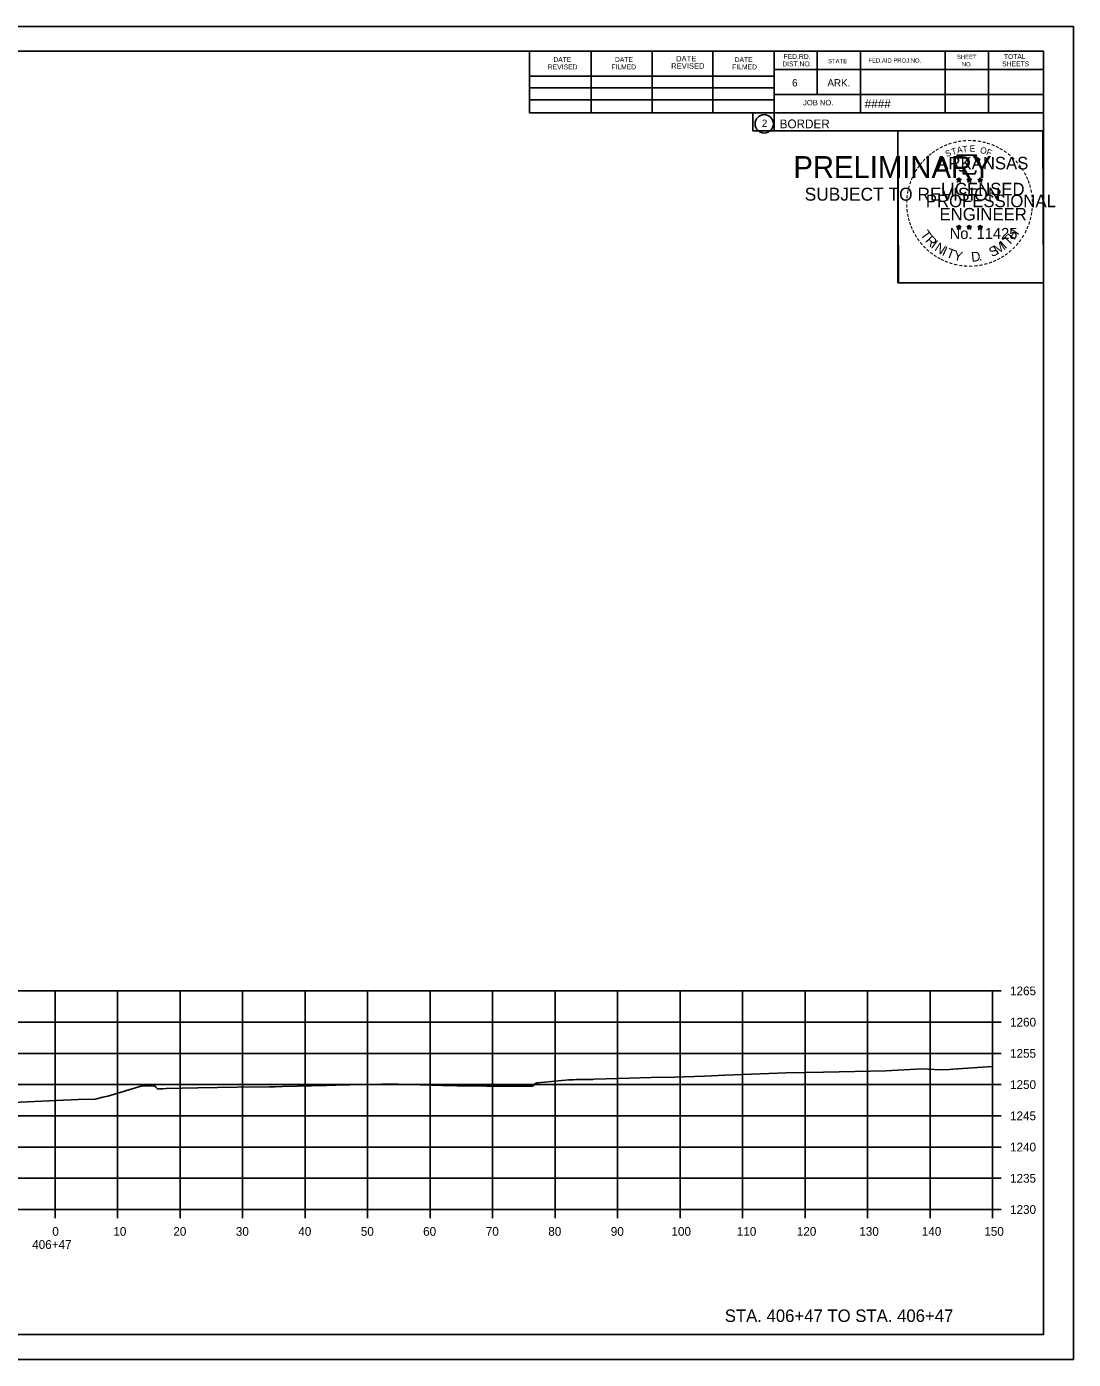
# Model space of a CAD drawing. Extents: x -70 to 701944, y -4 to 666871.
# Drawn here: x 681401.5 to 681569, y 652065.2 to 652278.6 of the extents above; entities that cross this region are included whole.
import ezdxf

# ---------------------------------------------------------------- set-up
doc = ezdxf.new("R2010")
doc.units = 0
for name, color, linetype in [('R_Axis', 7, 'Continuous'), ('R_Axis Annot', 7, 'Continuous'), ('R_Border', 7, 'Continuous'), ('R_Border PE', 7, 'Continuous'), ('R_Border Prem', 7, 'Continuous'), ('R_Draft', 7, 'Continuous'), ('R_Exist Surface', 7, 'Continuous'), ('R_Grid', 7, 'Continuous'), ('R_No Plot', 7, 'Continuous')]:
    doc.layers.add(name, color=color, linetype=linetype)

msp = doc.modelspace()

# ---------------------------------------------------------------- linework, layer by layer
at = {"layer": 'R_Axis'}
for p, q in [((681556.09, 652089.2), (681556.09, 652124.2)), ((681557.49, 652124.2), (681556.09, 652124.2)), ((681557.49, 652119.2), (681556.09, 652119.2)), ((681557.49, 652114.2), (681556.09, 652114.2)), ((681557.49, 652109.2), (681556.09, 652109.2)), ((681557.49, 652104.2), (681556.09, 652104.2)), ((681557.49, 652099.2), (681556.09, 652099.2)), ((681557.49, 652094.2), (681556.09, 652094.2)), ((681256.09, 652089.2), (681556.09, 652089.2)), ((681406.09, 652087.8), (681406.09, 652089.2)), ((681416.09, 652087.8), (681416.09, 652089.2)), ((681426.09, 652087.8), (681426.09, 652089.2)), ((681436.09, 652087.8), (681436.09, 652089.2)), ((681446.09, 652087.8), (681446.09, 652089.2)), ((681456.09, 652087.8), (681456.09, 652089.2)), ((681466.09, 652087.8), (681466.09, 652089.2)), ((681476.09, 652087.8), (681476.09, 652089.2)), ((681486.09, 652087.8), (681486.09, 652089.2)), ((681496.09, 652087.8), (681496.09, 652089.2)), ((681506.09, 652087.8), (681506.09, 652089.2)), ((681516.09, 652087.8), (681516.09, 652089.2)), ((681526.09, 652087.8), (681526.09, 652089.2)), ((681536.09, 652087.8), (681536.09, 652089.2)), ((681546.09, 652087.8), (681546.09, 652089.2)), ((681556.09, 652087.8), (681556.09, 652089.2)), ((681557.49, 652089.2), (681556.09, 652089.2))]:
    msp.add_line(p, q, dxfattribs=at)
at = {"layer": 'R_Border'}
for p, q in [((681248.09, 652274.66), (681564.27, 652274.66)), ((681482.01, 652264.78), (681482.01, 652274.66)), ((681491.87, 652264.78), (681491.87, 652274.46)), ((681501.63, 652264.78), (681501.63, 652274.46)), ((681511.31, 652264.78), (681511.31, 652274.46)), ((681521.17, 652274.66), (681521.17, 652261.86)), ((681528.01, 652274.66), (681528.01, 652267.72)), ((681534.95, 652274.66), (681534.95, 652264.78)), ((681548.53, 652274.66), (681548.53, 652264.78)), ((681555.47, 652274.66), (681555.47, 652264.78)), ((681564.27, 652069.2), (681564.27, 652274.66)), ((681564.27, 652271.72), (681521.17, 652271.72)), ((681564.27, 652271.74), (681564.27, 652271.74)), ((681482.01, 652270.64), (681521.17, 652270.64)), ((681482.01, 652268.78), (681521.17, 652268.78)), ((681564.27, 652267.72), (681521.17, 652267.72)), ((681524.13, 652267.72), (681564.27, 652267.72)), ((681482.01, 652264.78), (681482.01, 652266.84)), ((681482.01, 652266.84), (681521.17, 652266.84)), ((681564.27, 652264.78), (681482.01, 652264.78)), ((681521.17, 652261.86), (681564.27, 652261.86)), ((681564.27, 652069.2), (681248.09, 652069.2))]:
    msp.add_line(p, q, dxfattribs=at)
msp.add_circle((681519.55, 652263), 1.47, dxfattribs=at)
at = {"layer": 'R_Border PE'}
for p, q in [((681550.35, 652254.12), (681550.7, 652254.01)), ((681550.35, 652254.12), (681550.6, 652254.07)), ((681550.35, 652254.12), (681550.59, 652254)), ((681550.7, 652254.37), (681550.66, 652254.12)), ((681550.7, 652254.01), (681550.7, 652254.37)), ((681550.7, 652254.37), (681550.75, 652254.12)), ((681551.05, 652254.12), (681550.7, 652254.01)), ((681551.05, 652254.12), (681550.76, 652254.07)), ((681551.05, 652254.12), (681550.84, 652254.02)), ((681552.02, 652254.12), (681552.37, 652254.01)), ((681552.02, 652254.12), (681552.27, 652254.07)), ((681552.02, 652254.12), (681552.26, 652254)), ((681552.37, 652254.37), (681552.33, 652254.12)), ((681552.37, 652254.01), (681552.37, 652254.37)), ((681552.37, 652254.37), (681552.42, 652254.12)), ((681552.72, 652254.12), (681552.37, 652254.01)), ((681552.72, 652254.12), (681552.43, 652254.07)), ((681552.72, 652254.12), (681552.51, 652254.02)), ((681554.13, 652254.36), (681554.09, 652254.11)), ((681554.13, 652254), (681554.13, 652254.36)), ((681554.13, 652254.36), (681554.18, 652254.11)), ((681550.48, 652253.71), (681550.7, 652254.01)), ((681550.48, 652253.71), (681550.61, 652253.95)), ((681550.48, 652253.71), (681550.7, 652253.93)), ((681550.91, 652253.71), (681550.7, 652254.01)), ((681550.91, 652253.71), (681550.7, 652253.92)), ((681550.91, 652253.71), (681550.78, 652254)), ((681552.15, 652253.71), (681552.37, 652254.01)), ((681552.15, 652253.71), (681552.28, 652253.95)), ((681552.15, 652253.71), (681552.37, 652253.93)), ((681552.58, 652253.71), (681552.37, 652254.01)), ((681552.58, 652253.71), (681552.37, 652253.92)), ((681552.58, 652253.71), (681552.45, 652254)), ((681553.79, 652254.11), (681554.13, 652254)), ((681553.79, 652254.11), (681554.04, 652254.06)), ((681553.79, 652254.11), (681554.02, 652253.98)), ((681553.92, 652253.7), (681554.13, 652254)), ((681553.92, 652253.7), (681554.04, 652253.94)), ((681553.92, 652253.7), (681554.13, 652253.92)), ((681554.48, 652254.11), (681554.13, 652254)), ((681554.35, 652253.7), (681554.13, 652254)), ((681554.35, 652253.7), (681554.13, 652253.91)), ((681554.48, 652254.11), (681554.2, 652254.06)), ((681554.35, 652253.7), (681554.21, 652253.99)), ((681554.48, 652254.11), (681554.28, 652254)), ((681550.35, 652246.55), (681550.7, 652246.43)), ((681550.35, 652246.55), (681550.6, 652246.5)), ((681550.35, 652246.55), (681550.58, 652246.42)), ((681550.48, 652246.14), (681550.7, 652246.43)), ((681550.48, 652246.14), (681550.61, 652246.38)), ((681550.48, 652246.14), (681550.69, 652246.35)), ((681550.7, 652246.8), (681550.66, 652246.55)), ((681550.91, 652246.14), (681550.69, 652246.35)), ((681550.7, 652246.43), (681550.7, 652246.8)), ((681550.7, 652246.8), (681550.75, 652246.55)), ((681551.04, 652246.55), (681550.7, 652246.43)), ((681550.91, 652246.14), (681550.7, 652246.43)), ((681551.04, 652246.55), (681550.76, 652246.5)), ((681550.91, 652246.14), (681550.77, 652246.43)), ((681551.04, 652246.55), (681550.84, 652246.44)), ((681552.02, 652246.55), (681552.37, 652246.43)), ((681552.02, 652246.55), (681552.27, 652246.5)), ((681552.02, 652246.55), (681552.25, 652246.42)), ((681552.15, 652246.14), (681552.37, 652246.43)), ((681552.15, 652246.14), (681552.28, 652246.38)), ((681552.15, 652246.14), (681552.36, 652246.35)), ((681552.37, 652246.8), (681552.32, 652246.55)), ((681552.58, 652246.14), (681552.36, 652246.35)), ((681552.37, 652246.43), (681552.37, 652246.8)), ((681552.37, 652246.8), (681552.41, 652246.55)), ((681552.71, 652246.55), (681552.37, 652246.43)), ((681552.58, 652246.14), (681552.37, 652246.43)), ((681552.71, 652246.55), (681552.43, 652246.5)), ((681552.58, 652246.14), (681552.44, 652246.43)), ((681552.71, 652246.55), (681552.51, 652246.44)), ((681553.78, 652246.54), (681554.13, 652246.42)), ((681553.78, 652246.54), (681554.04, 652246.49)), ((681553.78, 652246.54), (681554.02, 652246.41)), ((681553.92, 652246.13), (681554.13, 652246.42)), ((681553.92, 652246.13), (681554.04, 652246.37)), ((681553.92, 652246.13), (681554.13, 652246.34)), ((681554.13, 652246.79), (681554.09, 652246.54)), ((681554.13, 652246.42), (681554.13, 652246.79)), ((681554.13, 652246.79), (681554.18, 652246.54)), ((681554.48, 652246.54), (681554.13, 652246.42)), ((681554.35, 652246.13), (681554.13, 652246.42)), ((681554.35, 652246.13), (681554.13, 652246.34)), ((681554.48, 652246.54), (681554.19, 652246.49)), ((681554.35, 652246.13), (681554.21, 652246.42)), ((681554.48, 652246.54), (681554.28, 652246.43))]:
    msp.add_line(p, q, dxfattribs=at)
for points in [[(681550.39, 652258), (681550.66, 652257.17)], [(681553.9, 652257.07), (681554.05, 652257.36), (681553.36, 652257.33), (681553.51, 652258), (681550.39, 652258)], [(681550.7, 652254.37), (681550.91, 652253.71), (681550.35, 652254.12), (681551.05, 652254.12), (681550.48, 652253.71), (681550.7, 652254.37)], [(681550.88, 652255.57), (681550.88, 652255.49), (681551.45, 652255.47), (681551.39, 652254.99), (681553.26, 652254.99), (681553.46, 652255.53)], [(681552.37, 652254.37), (681552.58, 652253.71), (681552.02, 652254.12), (681552.72, 652254.12), (681552.15, 652253.71), (681552.37, 652254.37)], [(681554.13, 652254.36), (681554.35, 652253.7), (681553.79, 652254.11), (681554.48, 652254.11), (681553.92, 652253.7), (681554.13, 652254.36)], [(681550.7, 652246.8), (681550.91, 652246.14), (681550.35, 652246.55), (681551.04, 652246.55), (681550.48, 652246.14), (681550.7, 652246.8)], [(681552.37, 652246.8), (681552.58, 652246.14), (681552.02, 652246.55), (681552.71, 652246.55), (681552.15, 652246.14), (681552.37, 652246.8)], [(681554.13, 652246.79), (681554.35, 652246.13), (681553.78, 652246.54), (681554.48, 652246.54), (681553.92, 652246.13), (681554.13, 652246.79)]]:
    msp.add_lwpolyline(points, dxfattribs=at)
for centre, radius in [((681550.7, 652254.01), 0.172), ((681550.7, 652254.01), 0.145), ((681550.7, 652254.01), 0.116), ((681552.37, 652254.01), 0.172), ((681552.37, 652254.01), 0.145), ((681552.37, 652254.01), 0.116), ((681554.13, 652253.99), 0.172), ((681554.13, 652253.99), 0.145), ((681550.7, 652254.01), 0.0991), ((681550.7, 652254.01), 0.0747), ((681550.7, 652254.01), 0.0495), ((681550.7, 652254.01), 0.0296), ((681552.37, 652254.01), 0.0991), ((681552.37, 652254.01), 0.0747), ((681552.37, 652254.01), 0.0495), ((681552.37, 652254.01), 0.0296), ((681554.13, 652253.99), 0.116), ((681554.13, 652253.99), 0.0991), ((681554.13, 652253.99), 0.0747), ((681554.13, 652253.99), 0.0495), ((681554.13, 652253.99), 0.0296), ((681550.7, 652246.43), 0.172), ((681550.7, 652246.43), 0.145), ((681550.7, 652246.43), 0.116), ((681550.7, 652246.43), 0.0991), ((681550.7, 652246.43), 0.0747), ((681550.7, 652246.43), 0.0495), ((681550.7, 652246.43), 0.0296), ((681552.36, 652246.43), 0.172), ((681552.36, 652246.43), 0.145), ((681552.36, 652246.43), 0.116), ((681552.36, 652246.43), 0.0991), ((681552.36, 652246.43), 0.0747), ((681552.36, 652246.43), 0.0495), ((681552.36, 652246.43), 0.0296), ((681554.13, 652246.42), 0.172), ((681554.13, 652246.42), 0.145), ((681554.13, 652246.42), 0.116), ((681554.13, 652246.42), 0.0991), ((681554.13, 652246.42), 0.0747), ((681554.13, 652246.42), 0.0495), ((681554.13, 652246.42), 0.0296)]:
    msp.add_circle(centre, radius, dxfattribs=at)
at = {"layer": 'R_Exist Surface'}
msp.add_lwpolyline([(681399.33, 652106.35), (681409.79, 652106.79), (681412.49, 652106.88), (681413.74, 652107.17), (681414.53, 652107.35), (681420, 652109.01), (681421.69, 652108.99), (681421.82, 652108.99), (681422.02, 652108.98), (681422.19, 652108.78), (681422.45, 652108.5), (681423.01, 652108.5), (681423.34, 652108.51), (681423.83, 652108.57), (681428.9, 652108.67), (681435.19, 652108.79), (681440.46, 652108.86), (681441.32, 652108.87), (681442.45, 652108.9), (681449.43, 652109.08), (681452.62, 652109.17), (681453.25, 652109.18), (681455, 652109.21), (681458.32, 652109.28), (681459.16, 652109.29), (681461.03, 652109.25), (681468.07, 652109.07), (681470.44, 652109), (681475.11, 652108.96), (681481.61, 652108.95), (681482.39, 652108.95), (681482.52, 652108.95), (681482.84, 652109.3), (681482.88, 652109.36), (681483.21, 652109.47), (681483.25, 652109.47), (681486.63, 652109.79), (681488.29, 652109.94), (681488.99, 652109.97), (681489.54, 652110), (681490.14, 652110.01), (681491.15, 652110.01), (681492.13, 652110.03), (681492.35, 652110.08), (681496.19, 652110.2), (681501.47, 652110.32), (681505.22, 652110.41), (681510, 652110.55), (681513.3, 652110.71), (681523.05, 652111.09), (681529.04, 652111.21), (681538.99, 652111.41), (681544.81, 652111.7), (681547.73, 652111.58), (681549.21, 652111.63), (681549.72, 652111.65), (681556.09, 652112.08)], dxfattribs=at)
at = {"layer": 'R_Grid'}
for p, q in [((681256.09, 652124.2), (681556.09, 652124.2)), ((681406.09, 652089.2), (681406.09, 652124.2)), ((681416.09, 652089.2), (681416.09, 652124.2)), ((681426.09, 652089.2), (681426.09, 652124.2)), ((681436.09, 652089.2), (681436.09, 652124.2)), ((681446.09, 652089.2), (681446.09, 652124.2)), ((681456.09, 652089.2), (681456.09, 652124.2)), ((681466.09, 652089.2), (681466.09, 652124.2)), ((681476.09, 652089.2), (681476.09, 652124.2)), ((681486.09, 652089.2), (681486.09, 652124.2)), ((681496.09, 652089.2), (681496.09, 652124.2)), ((681506.09, 652089.2), (681506.09, 652124.2)), ((681516.09, 652089.2), (681516.09, 652124.2)), ((681526.09, 652089.2), (681526.09, 652124.2)), ((681536.09, 652089.2), (681536.09, 652124.2)), ((681546.09, 652089.2), (681546.09, 652124.2)), ((681556.09, 652089.2), (681556.09, 652124.2)), ((681256.09, 652119.2), (681556.09, 652119.2)), ((681256.09, 652114.2), (681556.09, 652114.2)), ((681256.09, 652109.2), (681556.09, 652109.2)), ((681256.09, 652104.2), (681556.09, 652104.2)), ((681256.09, 652099.2), (681556.09, 652099.2)), ((681256.09, 652094.2), (681556.09, 652094.2)), ((681256.09, 652089.2), (681556.09, 652089.2))]:
    msp.add_line(p, q, dxfattribs=at)
at = {"layer": 'R_No Plot'}
for p, q in [((681235.69, 652278.56), (681569.02, 652278.56)), ((681540.3, 652239.41), (681540.3, 652239.41)), ((681235.69, 652065.22), (681569.02, 652065.22))]:
    msp.add_line(p, q, dxfattribs=at)
for points in [[(681235.68, 652278.56), (681569.02, 652278.56), (681569.02, 652065.22), (681235.68, 652065.22)], [(681482.01, 652274.66), (681482.01, 652264.78), (681517.74, 652264.78), (681517.74, 652261.86), (681540.94, 652261.86), (681540.94, 652237.53), (681564.27, 652237.53), (681564.27, 652069.2), (681248.09, 652069.2), (681248.09, 652274.66)], [(681540.94, 652261.86), (681564.15, 652261.86), (681564.27, 652237.53), (681541.06, 652237.53)]]:
    msp.add_lwpolyline(points, close=True, dxfattribs=at)

# ---------------------------------------------------------------- texts
at = {"layer": 'R_Axis Annot'}
for s, p in [('1265', (681558.89, 652123.5)), ('1260', (681558.89, 652118.5)), ('1255', (681558.89, 652113.5)), ('1250', (681558.89, 652108.5)), ('1245', (681558.89, 652103.5)), ('1240', (681558.89, 652098.5)), ('1235', (681558.89, 652093.5)), ('1230', (681558.89, 652088.5)), ('0', (681405.63, 652085)), ('10', (681415.4, 652085)), ('20', (681425, 652085)), ('30', (681435, 652085)), ('40', (681445, 652085)), ('50', (681455, 652085)), ('60', (681464.97, 652085)), ('70', (681475, 652085)), ('80', (681485, 652085)), ('90', (681495, 652085)), ('100', (681504.71, 652085)), ('110', (681515.17, 652085)), ('120', (681524.77, 652085)), ('130', (681534.77, 652085)), ('140', (681544.77, 652085)), ('150', (681554.77, 652085)), ('406+47', (681402.41, 652082.9))]:
    msp.add_text(s, height=1.4, dxfattribs=at).set_placement(p)
at = {"layer": 'R_Border'}
for s, height, p in [('DATE', 0.782, (681485.81, 652272.9)), ('DATE', 0.782, (681495.67, 652272.9)), ('DATE', 0.879, (681505.45, 652273)), ('DATE', 0.782, (681514.83, 652272.9)), ('FED.RD.', 0.782, (681522.65, 652273.38)), ('STATE', 0.684, (681529.77, 652272.7)), ('FED.AID PROJ.NO.', 0.684, (681536.23, 652272.8)), ('SHEET', 0.684, (681550.39, 652273.38)), ('TOTAL', 0.782, (681557.91, 652273.38)), ('REVISED', 0.782, (681484.93, 652271.72)), ('FILMED', 0.782, (681495.09, 652271.72)), ('REVISED', 0.879, (681504.67, 652271.82)), ('FILMED', 0.782, (681514.43, 652271.72)), ('DIST.NO.', 0.782, (681522.45, 652272.2)), ('NO.', 0.684, (681551.17, 652272.2)), ('SHEETS', 0.782, (681557.63, 652272.2)), ('6', 1.17, (681524.01, 652268.98)), ('ARK.', 1.172, (681529.67, 652268.98)), ('####', 1.4, (681535.64, 652265.52)), ('JOB NO.', 0.879, (681525.77, 652265.96)), ('2', 1.17, (681519.17, 652262.51)), ('BORDER', 1.4, (681522.03, 652262.29))]:
    msp.add_text(s, height=height, rotation=360, dxfattribs=at).set_placement(p)
at = {"layer": 'R_Border PE'}
for s, height, rotation, p in [('-', 1.6, 36.2317, (681546.7, 652257.77)), ('-', 1.6, 34.0636, (681547.28, 652258.17)), ('-', 1.6, 28.7918, (681547.87, 652258.54)), ('-', 1.6, 24.3072, (681548.51, 652258.85)), ('S', 1, 21.594, (681548.75, 652257.67)), ('-', 1.6, 19.1761, (681549.14, 652259.12)), ('T', 1, 16.4036, (681549.66, 652258.01)), ('-', 1.6, 13.6301, (681549.89, 652259.36)), ('A', 1, 11.2132, (681550.49, 652258.26)), ('-', 1.6, 10.2193, (681550.57, 652259.53)), ('T', 1, 6.0228, (681551.34, 652258.42)), ('-', 1.6, 5.8968, (681551.3, 652259.64)), ('-', 1.6, 0.1862, (681552.07, 652259.71)), ('E', 1, 0.8323, (681552.44, 652258.53)), ('-', 1.6, 357.743, (681552.79, 652259.7)), ('-', 1.6, 352.1617, (681553.54, 652259.64)), ('O', 1, 350.4515, (681554.05, 652258.32)), ('-', 1.6, 347.2049, (681554.26, 652259.53)), ('F', 1, 340.0707, (681555, 652258.09)), ('-', 1.6, 342.3362, (681554.89, 652259.37)), ('-', 1.6, 337.8551, (681555.63, 652259.15)), ('-', 1.6, 334.1211, (681556.26, 652258.88)), ('-', 1.6, 329.6409, (681556.84, 652258.59)), ('-', 1.6, 325.8627, (681557.48, 652258.23)), ('-', 1.6, 54.2325, (681544.53, 652255.45)), ('-', 1.6, 50.6142, (681544.94, 652256.01)), ('-', 1.6, 48.423, (681545.34, 652256.5)), ('-', 1.6, 42.9622, (681545.79, 652256.98)), ('-', 1.6, 38.9507, (681546.22, 652257.39)), ('ARKANSAS', 2, 360, (681547.25, 652255.71)), ('-', 1.6, 320.5297, (681558.09, 652257.81)), ('-', 1.6, 315.5786, (681558.69, 652257.32)), ('-', 1.6, 309.8797, (681559.26, 652256.77)), ('-', 1.6, 306.6522, (681559.78, 652256.17)), ('-', 1.6, 67.7743, (681543.63, 652253.69)), ('-', 1.6, 62.8713, (681543.89, 652254.31)), ('-', 1.6, 58.0706, (681544.2, 652254.92)), ('-', 1.4, 303.6753, (681560.27, 652255.6)), ('-', 1.6, 299.6684, (681560.59, 652254.99)), ('-', 1.6, 294.6628, (681560.91, 652254.38)), ('-', 1.6, 81.2013, (681543.08, 652251.64)), ('-', 1.6, 75.461, (681543.21, 652252.35)), ('-', 1.6, 72.3945, (681543.41, 652253.06)), ('LICENSED', 2, 360, (681547.84, 652251.56)), ('DWB', 0.01, 360, (681550.69, 652254)), ('DWB', 0.01, 360, (681552.36, 652254)), ('DWB', 0.01, 360, (681554.12, 652253.99)), ('-', 1.6, 290.5728, (681561.17, 652253.8)), ('-', 1.6, 285.1233, (681561.4, 652253.22)), ('-', 1.6, 280.5493, (681561.6, 652252.48)), ('-', 1.6, 94.1959, (681543.01, 652249.52)), ('-', 1.6, 89.0622, (681542.98, 652250.25)), ('-', 1.6, 85.1863, (681543, 652250.95)), ('PROFESSIONAL', 2, 360, (681545.42, 652249.66)), ('-', 1.6, 276.5962, (681561.76, 652251.71)), ('-', 1.6, 274.3301, (681561.82, 652250.99)), ('-', 1.6, 269.9407, (681561.86, 652250.36)), ('-', 1.6, 98.9479, (681543.09, 652248.85)), ('-', 1.6, 101.7149, (681543.22, 652248.12)), ('-', 1.6, 105.4578, (681543.38, 652247.53)), ('ENGINEER', 2, 360, (681547.61, 652247.53)), ('-', 1.6, 255.7626, (681561.66, 652248.36)), ('-', 1.6, 260.9953, (681561.77, 652249.04)), ('-', 1.6, 263.5172, (681561.84, 652249.69)), ('-', 1.6, 109.0874, (681543.6, 652246.89)), ('-', 1.6, 114.0643, (681543.85, 652246.3)), ('-', 1.6, 115.7289, (681544.16, 652245.68)), ('T', 1.54, 306.0406, (681544.46, 652245.27)), ('No. 11425', 1.757, 360, (681549.23, 652244.58)), ('DWB', 0.01, 360, (681550.68, 652246.43)), ('DWB', 0.01, 360, (681552.35, 652246.43)), ('DWB', 0.01, 360, (681554.12, 652246.42)), ('H', 1.54, 54.6088, (681559.58, 652244.31)), ('-', 1.6, 244.6197, (681560.99, 652246.34)), ('-', 1.6, 247.8887, (681561.25, 652246.97)), ('-', 1.6, 252.8681, (681561.48, 652247.64)), ('-', 1.6, 120.4471, (681544.51, 652245.09)), ('-', 1.6, 125.8934, (681544.92, 652244.53)), ('-', 1.6, 130.7181, (681545.38, 652243.98)), ('-', 1.6, 134.2238, (681545.9, 652243.44)), ('R', 1.54, 314.005, (681545.22, 652244.22)), ('I', 1.54, 321.9694, (681546.12, 652243.29)), ('N', 1.54, 326.5002, (681546.69, 652242.82)), ('S', 1.54, 26.9312, (681556, 652241.63)), ('M', 1.54, 32.6563, (681556.84, 652242.04)), ('I', 1.54, 42.1136, (681558.13, 652242.89)), ('T', 1.54, 46.6444, (681558.69, 652243.37)), ('-', 1.6, 231.2538, (681559.77, 652244.37)), ('-', 1.6, 233.8452, (681560.2, 652244.93)), ('-', 1.6, 239.0712, (681560.6, 652245.59)), ('-', 1.6, 138.9338, (681546.42, 652242.97)), ('-', 1.6, 144.6463, (681546.98, 652242.57)), ('-', 1.6, 148.0898, (681547.54, 652242.2)), ('-', 1.6, 151.5704, (681548.12, 652241.87)), ('-', 1.6, 154.6002, (681548.64, 652241.62)), ('I', 1.54, 335.3603, (681547.89, 652242.03)), ('T', 1.54, 339.8912, (681548.56, 652241.71)), ('Y', 1.54, 347.8556, (681549.77, 652241.26)), ('D', 1.54, 6.3969, (681552.76, 652240.9)), ('.', 1.54, 13.7642, (681553.95, 652241.03)), ('-', 1.6, 207.3568, (681557.12, 652242.09)), ('-', 1.6, 212.2491, (681557.68, 652242.44)), ('-', 1.6, 215.7363, (681558.22, 652242.82)), ('-', 1.6, 221.0851, (681558.76, 652243.29)), ('-', 1.6, 225.7653, (681559.29, 652243.8)), ('-', 1.6, 158.5612, (681549.26, 652241.37)), ('-', 1.6, 162.7983, (681549.95, 652241.16)), ('-', 1.6, 167.5555, (681550.67, 652240.99)), ('-', 1.6, 173.1155, (681551.44, 652240.88)), ('-', 1.6, 176.5183, (681552.19, 652240.83)), ('-', 1.6, 181.5918, (681552.93, 652240.85)), ('-', 1.6, 185.8167, (681553.74, 652240.92)), ('-', 1.6, 191.2858, (681554.47, 652241.06)), ('-', 1.6, 195.4743, (681555.2, 652241.26)), ('-', 1.6, 200.7184, (681555.88, 652241.5)), ('-', 1.6, 204.2516, (681556.5, 652241.77))]:
    msp.add_text(s, height=height, rotation=rotation, dxfattribs=at).set_placement(p)
at = {"layer": 'R_Border Prem'}
for s, height, p in [('PRELIMINARY', 3.5, (681524.22, 652254.33)), ('DWB', 0.01, (681524.96, 652256.18)), ('SUBJECT TO REVISION', 2.0751, (681526.03, 652250.7))]:
    msp.add_text(s, height=height, rotation=360, dxfattribs=at).set_placement(p)
at = {"layer": 'R_Draft'}
msp.add_text('STA. 406+47 TO STA. 406+47', height=2, dxfattribs=at).set_placement((681513.24, 652071.2))

doc.saveas('drawing.dxf')
